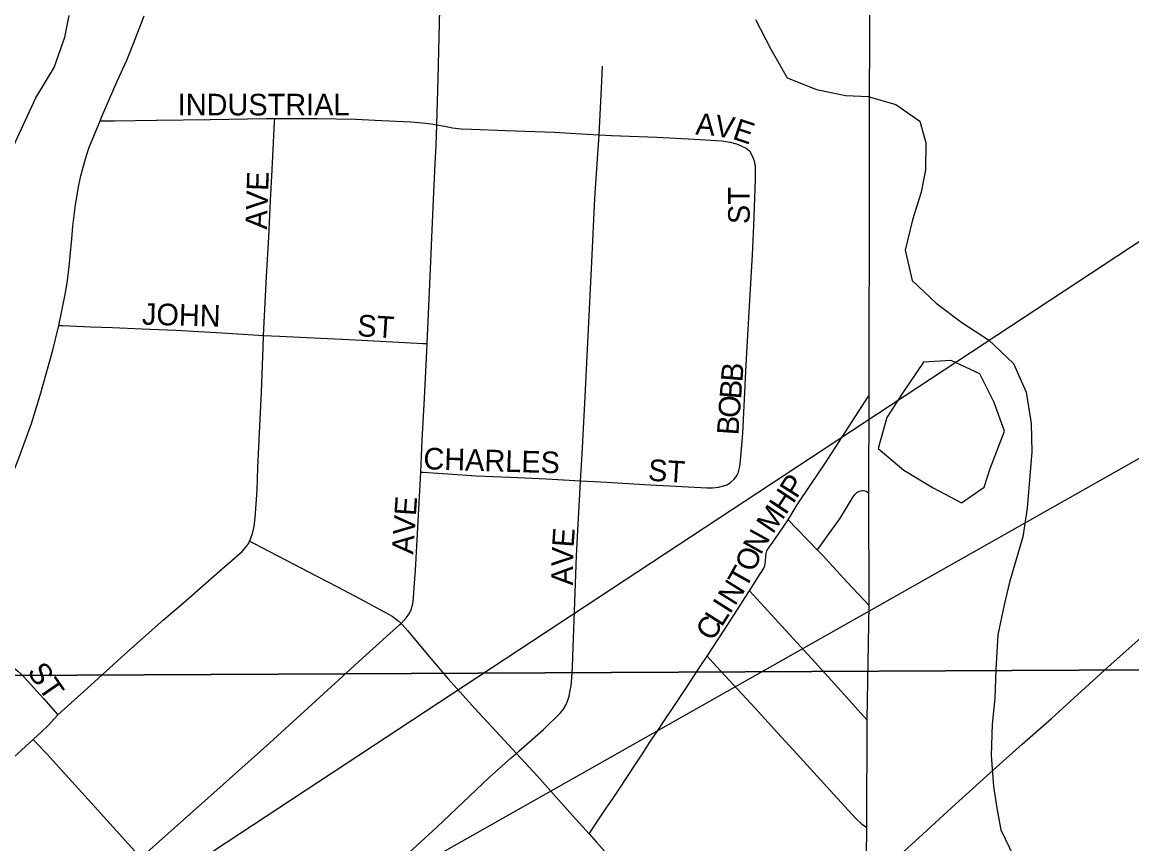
# Model space of a CAD drawing. Extents: x 0 to 34, y 0 to 22.
# Drawn here: x 6.0752 to 6.3183, y 18.8828 to 19.0628 of the extents above; entities that cross this region are included whole.
import ezdxf

# ---------------------------------------------------------------- set-up
doc = ezdxf.new("R2010")
doc.units = 0
for name, color, linetype in [('GM_X_City_Street', 7, 'Continuous'), ('GM_X_City_Street_Text', 7, 'Continuous'), ('GM_X_Corporation', 7, 'Continuous'), ('GM_X_Major_River', 7, 'Continuous'), ('GM_X_Minor_Lake', 7, 'Continuous'), ('GM_X_Minor_River', 7, 'Continuous'), ('GM_X_Section', 7, 'Continuous'), ('GM_X_State_Route', 7, 'Continuous'), ('SH_Text', 7, 'Continuous')]:
    doc.layers.add(name, color=color, linetype=linetype)

msp = doc.modelspace()

# ---------------------------------------------------------------- linework, layer by layer
at = {"layer": 'GM_X_City_Street'}
for points in [[(6.16604, 19.04032), (6.16631, 19.05042), (6.16671, 19.06553), (6.16699, 19.08543), (6.16689, 19.09722), (6.16671, 19.09935), (6.16659, 19.10121), (6.16623, 19.1034), (6.16595, 19.10483), (6.16548, 19.10645), (6.16512, 19.10778), (6.16468, 19.10901), (6.16401, 19.11062), (6.16329, 19.11221), (6.16218, 19.11418), (6.15844, 19.12024), (6.15066, 19.13189), (6.14959, 19.13355), (6.14888, 19.13485), (6.1479, 19.13707)], [(6.09223, 19.04113), (6.09262, 19.04212), (6.09595, 19.04983), (6.09808, 19.05445), (6.09952, 19.05809), (6.10186, 19.06416)], [(6.20159, 19.03812), (6.20181, 19.04256), (6.2021, 19.04835), (6.20234, 19.05311)], [(6.0832, 18.99635), (6.08466, 19.00347), (6.08506, 19.00618), (6.08544, 19.00922), (6.08601, 19.01533), (6.08627, 19.01812), (6.08683, 19.02276), (6.08756, 19.02708), (6.08797, 19.02909), (6.08853, 19.03102), (6.08901, 19.03285), (6.08975, 19.0352), (6.09223, 19.04113)], [(6.09223, 19.04113), (6.09531, 19.04117), (6.10461, 19.0413), (6.11635, 19.04147), (6.12863, 19.04166), (6.1305, 19.04166)], [(6.12801, 18.99414), (6.12868, 19.00708), (6.12918, 19.01565), (6.12954, 19.02372), (6.1299, 19.03045), (6.13046, 19.04094), (6.1305, 19.04166)], [(6.1305, 19.04166), (6.13979, 19.04168), (6.14821, 19.04153), (6.15397, 19.04126), (6.16035, 19.04097), (6.1629, 19.04072), (6.16479, 19.04052), (6.16604, 19.04032)], [(6.16394, 18.99235), (6.16451, 19.00539), (6.16532, 19.02394), (6.16569, 19.03176), (6.16585, 19.03575), (6.16604, 19.04032)], [(6.16604, 19.04032), (6.16771, 19.03998), (6.16948, 19.03961), (6.17137, 19.03941), (6.17363, 19.03933), (6.18116, 19.03906), (6.19172, 19.03869), (6.19892, 19.03827), (6.20159, 19.03812)], [(6.19754, 18.9623), (6.19784, 18.96816), (6.1985, 18.98079), (6.20001, 19.01029), (6.20062, 19.02414), (6.2013, 19.03395), (6.20159, 19.03812)], [(6.20159, 19.03812), (6.20427, 19.03798), (6.21422, 19.03761), (6.22248, 19.03716), (6.22849, 19.03675), (6.2303, 19.03646), (6.23169, 19.0361), (6.23289, 19.03564), (6.23379, 19.03519), (6.23465, 19.03449)], [(6.23114, 18.96261), (6.23156, 18.96309), (6.23187, 18.96355), (6.23205, 18.96398), (6.23223, 18.96453), (6.23239, 18.96543), (6.23258, 18.96676), (6.23279, 18.96934), (6.23308, 18.97266), (6.2338, 18.9877), (6.23446, 18.99934), (6.23517, 19.01184), (6.23553, 19.0182), (6.23589, 19.02831), (6.23589, 19.03009), (6.23585, 19.03124), (6.23564, 19.03231), (6.23531, 19.03326), (6.23465, 19.03449)], [(6.04119, 18.92538), (6.04367, 18.92765), (6.04844, 18.93247), (6.05684, 18.94119), (6.06104, 18.94576), (6.06679, 18.95225), (6.06794, 18.95353), (6.06899, 18.95495), (6.07028, 18.95735), (6.07112, 18.95928), (6.07216, 18.96148), (6.0744, 18.96726), (6.07716, 18.97483), (6.07911, 18.98105), (6.08189, 18.99091), (6.08313, 18.99602), (6.0832, 18.99635)], [(6.0832, 18.99635), (6.08397, 18.9963), (6.09015, 18.99607), (6.09491, 18.99588), (6.10148, 18.99562), (6.10883, 18.9953), (6.11892, 18.99469), (6.12469, 18.99434), (6.12801, 18.99414)], [(6.125, 18.94911), (6.12529, 18.94971), (6.12565, 18.95079), (6.12597, 18.95232), (6.12613, 18.95353), (6.12632, 18.95504), (6.12637, 18.95623), (6.12664, 18.96025), (6.12683, 18.96521), (6.12726, 18.97429), (6.12758, 18.98169), (6.12796, 18.9916), (6.12801, 18.99414)], [(6.12801, 18.99414), (6.13153, 18.99402), (6.14821, 18.99319), (6.163, 18.9924), (6.16394, 18.99235)], [(6.1625, 18.9642), (6.16282, 18.97118), (6.16324, 18.97903), (6.16386, 18.9906), (6.16394, 18.99235)], [(6.24299, 18.95377), (6.24501, 18.95701), (6.24797, 18.96151), (6.25102, 18.96604), (6.25996, 18.97979), (6.2607, 18.98094)], [(6.15818, 18.93105), (6.15939, 18.93234), (6.1599, 18.93306), (6.1604, 18.93405), (6.16078, 18.93538), (6.16088, 18.93661), (6.16107, 18.93901), (6.16137, 18.94267), (6.1625, 18.9642)], [(6.1625, 18.9642), (6.16303, 18.96417), (6.16843, 18.96383), (6.17463, 18.96343), (6.18209, 18.96309), (6.19005, 18.96272), (6.19754, 18.9623)], [(6.18347, 18.9026), (6.184, 18.90309), (6.1894, 18.90785), (6.1931, 18.91145), (6.19375, 18.91229), (6.19429, 18.91316), (6.19466, 18.91406), (6.19499, 18.91513), (6.19527, 18.91637), (6.19543, 18.91738), (6.19559, 18.9192), (6.19572, 18.92143), (6.19586, 18.92381), (6.19619, 18.93374), (6.19663, 18.94586), (6.19701, 18.9528), (6.19737, 18.95933), (6.19754, 18.9623)], [(6.19754, 18.9623), (6.20199, 18.96205), (6.21284, 18.96144), (6.2253, 18.9608), (6.22644, 18.9608), (6.22777, 18.96092), (6.22888, 18.9612), (6.22958, 18.96145), (6.23039, 18.96192), (6.23114, 18.96261)], [(6.26062, 18.95963), (6.26031, 18.95982), (6.26008, 18.95993), (6.2598, 18.96003), (6.25948, 18.96009), (6.25921, 18.9601), (6.25888, 18.96006), (6.2586, 18.95999), (6.25831, 18.95985), (6.25809, 18.95972), (6.25782, 18.9595), (6.25751, 18.95919), (6.25721, 18.95879), (6.25428, 18.954), (6.25133, 18.94998), (6.2508, 18.94922), (6.24938, 18.94718)], [(6.23456, 18.9382), (6.23691, 18.94193), (6.23727, 18.94247), (6.23769, 18.94319), (6.23788, 18.94369), (6.23799, 18.94419), (6.23807, 18.94477), (6.23811, 18.94577), (6.23819, 18.94638), (6.23835, 18.94694), (6.23874, 18.94755), (6.23967, 18.94888), (6.24086, 18.95058), (6.24299, 18.95377)], [(6.24938, 18.94718), (6.24734, 18.94928), (6.24492, 18.95178), (6.24299, 18.95377)], [(6.083, 18.91103), (6.08938, 18.91682), (6.09767, 18.92433), (6.10612, 18.93188), (6.11049, 18.9356), (6.1185, 18.94258), (6.12339, 18.94685), (6.12418, 18.94778), (6.12479, 18.94868), (6.125, 18.94911)], [(6.125, 18.94911), (6.12583, 18.94868), (6.1397, 18.94142), (6.14423, 18.93907), (6.14925, 18.93645), (6.15465, 18.93356), (6.15622, 18.93263), (6.15744, 18.93174), (6.15818, 18.93105)], [(6.26066, 18.93506), (6.25598, 18.94011), (6.25051, 18.94603), (6.24938, 18.94718)], [(6.22524, 18.92389), (6.22881, 18.92935), (6.23194, 18.93413), (6.23363, 18.93675), (6.23456, 18.9382)], [(6.26024, 18.90994), (6.25393, 18.91701), (6.24817, 18.92331), (6.24323, 18.92872), (6.23778, 18.93467), (6.23456, 18.9382)], [(6.10115, 18.87971), (6.10385, 18.88213), (6.11712, 18.89397), (6.12941, 18.90494), (6.14456, 18.91873), (6.15052, 18.92417), (6.15795, 18.93085), (6.15818, 18.93105)], [(6.15818, 18.93105), (6.15841, 18.93084), (6.15962, 18.92948), (6.16096, 18.92781), (6.16468, 18.92341), (6.16847, 18.91902), (6.17436, 18.91245), (6.18086, 18.90545), (6.18347, 18.9026)], [(6.04119, 18.92538), (6.04216, 18.92519), (6.04421, 18.92477), (6.04568, 18.92451), (6.04693, 18.92439), (6.04818, 18.92437), (6.05821, 18.92425), (6.06246, 18.92403), (6.0672, 18.92371), (6.06824, 18.92357), (6.06934, 18.92334), (6.07013, 18.92308), (6.07081, 18.92281), (6.0718, 18.92232), (6.07244, 18.92195), (6.07334, 18.9213), (6.07421, 18.92062), (6.07489, 18.92002), (6.07551, 18.91937), (6.07983, 18.91459), (6.083, 18.91103)], [(6.19938, 18.88494), (6.20097, 18.8873), (6.20316, 18.89057), (6.20464, 18.89278), (6.2058, 18.89451), (6.20967, 18.90033), (6.21107, 18.90247), (6.21273, 18.90504), (6.21443, 18.90759), (6.21612, 18.91014), (6.21764, 18.91245), (6.22056, 18.91682), (6.22387, 18.92182), (6.22524, 18.92389)], [(6.22524, 18.92389), (6.22661, 18.92241), (6.23096, 18.91768), (6.23575, 18.91248), (6.24067, 18.9071), (6.24498, 18.90245), (6.25231, 18.89436), (6.25779, 18.8884), (6.25913, 18.88711), (6.26016, 18.88644)], [(6.07753, 18.90565), (6.07953, 18.90748), (6.08076, 18.90861), (6.083, 18.91103)], [(6.07331, 18.90178), (6.07753, 18.90565)], [(6.10115, 18.87971), (6.09034, 18.89169), (6.08389, 18.89878), (6.08062, 18.90245), (6.07823, 18.90492), (6.07753, 18.90565)], [(6.12725, 18.85108), (6.133, 18.85631), (6.14351, 18.86587), (6.15727, 18.87838), (6.16601, 18.88646), (6.1775, 18.89728), (6.18239, 18.90169), (6.18347, 18.9026)], [(6.18347, 18.9026), (6.18798, 18.89767), (6.19576, 18.88898), (6.19938, 18.88494)], [(6.19938, 18.88494), (6.201, 18.88313), (6.20856, 18.87475), (6.21667, 18.86597), (6.22594, 18.85593), (6.23067, 18.85081), (6.23226, 18.84909)]]:
    msp.add_lwpolyline(points, dxfattribs=at)
at = {"layer": 'GM_X_Corporation'}
msp.add_lwpolyline([(6.26101, 19.17218), (6.2607, 18.98095), (6.26062, 18.95963), (6.26066, 18.93506), (6.26024, 18.90994), (6.26017, 18.88644), (6.26001, 18.87347), (6.25568, 18.74286), (6.27151, 18.74818), (6.27107, 18.72696), (6.26906, 18.66982), (6.30025, 18.66931), (6.31037, 18.66919), (6.31202, 18.66896), (6.31327, 18.66852), (6.31453, 18.6678), (6.31995, 18.69384)], dxfattribs=at)
at = {"layer": 'GM_X_Major_River'}
msp.add_lwpolyline([(6.05727, 18.95181), (6.05928, 18.96223), (6.06196, 18.96715), (6.06503, 18.97378), (6.06678, 18.9806), (6.06759, 18.98895), (6.06762, 18.99389), (6.06747, 18.99977), (6.0675, 19.00528), (6.06829, 19.01002), (6.06927, 19.0159), (6.07007, 19.0214), (6.07086, 19.02804), (6.0728, 19.03467), (6.07587, 19.0413), (6.07817, 19.04622), (6.08219, 19.05284), (6.08451, 19.05947), (6.08548, 19.06421)], dxfattribs=at)
at = {"layer": 'GM_X_Minor_Lake'}
for points in [[(6.28729, 18.96501), (6.29041, 18.97321), (6.28818, 18.97949), (6.285, 18.98577), (6.27877, 18.98866), (6.2727, 18.98831), (6.26811, 18.98151), (6.26467, 18.97621), (6.26274, 18.96939)], [(6.26274, 18.96939), (6.26839, 18.96461), (6.2748, 18.96077), (6.28103, 18.95751), (6.28598, 18.9609), (6.28729, 18.96501)]]:
    msp.add_lwpolyline(points, dxfattribs=at)
at = {"layer": 'GM_X_Minor_River'}
for points in [[(6.23586, 19.06333), (6.23923, 19.05685), (6.24279, 19.05057), (6.24921, 19.04806), (6.25564, 19.04669), (6.26056, 19.04647), (6.26661, 19.04473), (6.27189, 19.04109), (6.27319, 19.03634), (6.27315, 19.03046), (6.27218, 19.02553), (6.27024, 19.01946), (6.26869, 19.01283), (6.27016, 19.00617), (6.27543, 19.00121), (6.28109, 18.997), (6.28694, 18.99317), (6.2924, 18.98801), (6.2952, 18.98173), (6.29629, 18.97488), (6.29644, 18.96862), (6.29542, 18.95629), (6.29444, 18.95001)], [(6.29444, 18.95001), (6.29155, 18.94008), (6.29037, 18.93516), (6.289, 18.92853), (6.28856, 18.92094), (6.28833, 18.91468), (6.28772, 18.90899), (6.28748, 18.90216), (6.288, 18.89533), (6.28872, 18.89058), (6.28963, 18.88583), (6.29244, 18.87993), (6.29543, 18.87326), (6.3007, 18.8681), (6.30562, 18.86597), (6.31107, 18.85967), (6.31331, 18.85358), (6.31611, 18.84768), (6.31929, 18.84178)]]:
    msp.add_lwpolyline(points, dxfattribs=at)
at = {"layer": 'GM_X_Section'}
msp.add_lwpolyline([(6.51159, 18.92185), (6.50305, 18.41943), (5.99052, 18.41894), (5.99942, 18.91928)], close=True, dxfattribs=at)
msp.add_lwpolyline([(6.51159, 18.92185), (5.99942, 18.91928)], dxfattribs=at)
at = {"layer": 'GM_X_State_Route'}
for points in [[(6.28865, 18.89955), (6.29433, 18.90459), (6.30072, 18.91027), (6.31316, 18.92154), (6.32547, 18.93249), (6.32971, 18.93615), (6.34181, 18.94688), (6.35143, 18.95542), (6.35742, 18.96081), (6.36563, 18.96832), (6.37303, 18.97494), (6.37943, 18.98083), (6.38924, 18.98988), (6.39768, 18.99764), (6.40389, 19.00328), (6.4124, 19.01101), (6.41608, 19.01435), (6.42779, 19.02503), (6.43796, 19.03417), (6.45016, 19.04525), (6.45731, 19.05171), (6.46537, 19.05902), (6.48006, 19.07243)], [(6.26001, 18.87347), (6.26658, 18.87949), (6.27251, 18.88491), (6.27888, 18.89072), (6.28419, 18.89554), (6.28654, 18.89767), (6.28865, 18.89955)]]:
    msp.add_lwpolyline(points, dxfattribs=at)
at = {"layer": 'SH_Text'}
msp.add_lwpolyline([(9.73806, 20.89938), (5.80799, 18.67786), (9.73806, 21.2643)], close=True, dxfattribs=at)

# ---------------------------------------------------------------- texts
at = {"layer": 'GM_X_City_Street_Text'}
for s, height, rotation, p in [('INDUSTRIAL', 0.004735, 0, (6.10924, 19.04235)), ('A', 0.00473, 355.6466, (6.22263, 19.03819)), ('V', 0.00473, 351.0228, (6.22669, 19.03788)), ('E', 0.00473, 341.4873, (6.2306, 19.03728)), ('AVE', 0.004735, 88.0186, (6.12877, 19.01733)), ('ST', 0.004735, 90, (6.2346, 19.01855)), ('JOHN', 0.004735, 358.4097, (6.10135, 18.99652)), ('ST', 0.004735, 356.4254, (6.14846, 18.99402)), ('B', 0.00473, 85.4853, (6.23298, 18.98383)), ('B', 0.00473, 85.4784, (6.23268, 18.98009)), ('O', 0.00473, 85.5141, (6.23235, 18.97594)), ('B', 0.00473, 86.0632, (6.2321, 18.97221)), ('CHARLES', 0.004735, 358.2133, (6.16303, 18.96485)), ('ST', 0.004735, 356.4254, (6.21221, 18.96235)), ('P', 0.00473, 57.5037, (6.24485, 18.95821)), ('H', 0.00473, 56.3532, (6.24248, 18.95466)), ('AVE', 0.004735, 86.0494, (6.16085, 18.94611)), ('M', 0.00473, 55.8301, (6.23965, 18.95048)), ('E', 0.00473, 85.8171, (6.19598, 18.94762)), ('N', 0.00473, 61.0197, (6.23701, 18.94588)), ('V', 0.00473, 88.2729, (6.19586, 18.94351)), ('O', 0.00473, 70.2113, (6.23568, 18.94214)), ('A', 0.00473, 89.8907, (6.19585, 18.93938)), ('T', 0.00473, 60.7345, (6.2337, 18.93846)), ('N', 0.00473, 58.0098, (6.23137, 18.93471)), ('I', 0.00473, 57.4884, (6.23022, 18.93292)), ('L', 0.00473, 57.4662, (6.22843, 18.93011)), ('C', 0.00473, 57.4618, (6.22641, 18.92694)), ('ST', 0.004735, 304.7645, (6.07611, 18.92045))]:
    msp.add_text(s, height=height, rotation=rotation, dxfattribs=at).set_placement(p)

doc.saveas('drawing.dxf')
